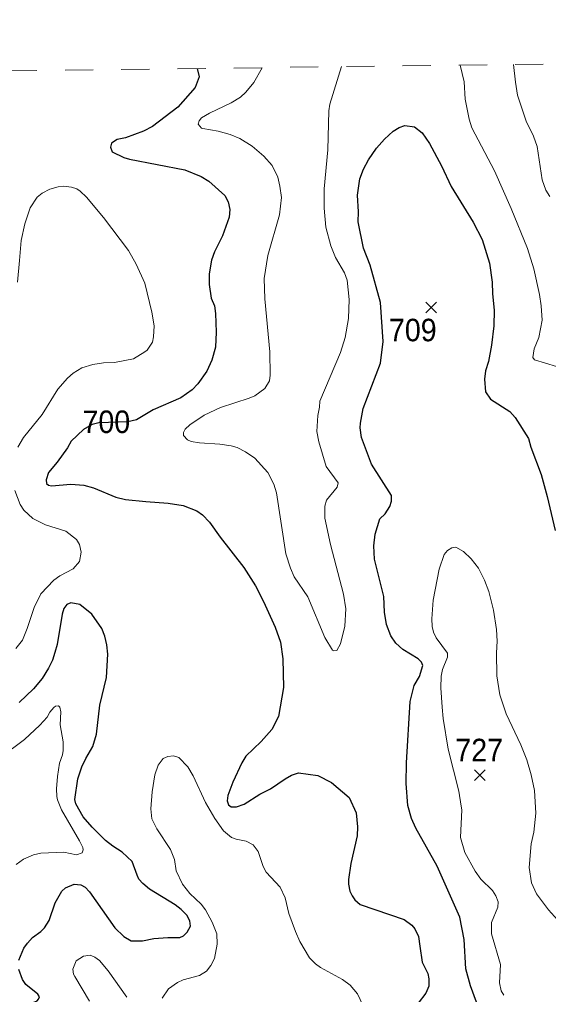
# Model space of a CAD drawing. Extents: x 294.2 to 320.3, y 7482.7 to 7510.7.
# Drawn here: x 305.089 to 306.969, y 7507.28 to 7510.744 of the extents above; entities that cross this region are included whole.
import ezdxf
from ezdxf.enums import TextEntityAlignment as Align

# ---------------------------------------------------------------- set-up
doc = ezdxf.new("R2010")
doc.units = 0
doc.header["$LTSCALE"] = 0.032
doc.linetypes.add('SHORT_DASHED', pattern=[2.7, 1.5, -1.2])
for name, color, linetype, lineweight in [('1', 7, 'Continuous', 25), ('2', 7, 'Continuous', 13), ('21', 7, 'Continuous', 25), ('22', 7, 'SHORT_DASHED', 13)]:
    doc.layers.add(name, color=color, linetype=linetype, lineweight=lineweight)
doc.layers.add('61', color=7, linetype='Continuous')

msp = doc.modelspace()

# ---------------------------------------------------------------- linework, layer by layer
at = {"layer": '1'}
for points in [[(305.7199, 7510.5696), (305.7276, 7510.5405), (305.7131, 7510.5016), (305.6517, 7510.4324), (305.5615, 7510.364), (305.5293, 7510.3467), (305.4656, 7510.3231), (305.4357, 7510.3176), (305.4161, 7510.3042), (305.4121, 7510.2901), (305.4184, 7510.2735), (305.4601, 7510.2539), (305.48, 7510.2476), (305.6764, 7510.2101), (305.7346, 7510.1858), (305.7617, 7510.1693), (305.8191, 7510.1182), (305.8301, 7510.0962), (305.8364, 7510.0686), (305.8341, 7510.0411), (305.8101, 7509.9751), (305.7818, 7509.9184), (305.7716, 7509.8886), (305.7633, 7509.8406), (305.7626, 7509.8029), (305.7704, 7509.7534), (305.7818, 7509.7267), (305.7857, 7509.6991), (305.7881, 7509.6331), (305.7855, 7509.5804), (305.7721, 7509.534), (305.754, 7509.4947), (305.7222, 7509.4491), (305.7025, 7509.4287), (305.6625, 7509.4), (305.5634, 7509.3575), (305.5048, 7509.3221), (305.4742, 7509.315), (305.3708, 7509.3111), (305.3464, 7509.3056), (305.3158, 7509.2875), (305.2719, 7509.2458), (305.2593, 7509.2222), (305.2224, 7509.1711), (305.1914, 7509.1342), (305.1833, 7509.109), (305.1841, 7509.0957), (305.1912, 7509.0894), (305.203, 7509.087), (305.2706, 7509.0933), (305.3177, 7509.0894), (305.3519, 7509.08), (305.4315, 7509.0467), (305.466, 7509.0384), (305.5381, 7509.0313), (305.6171, 7509.0258), (305.6706, 7509.0172), (305.7193, 7508.9983), (305.7393, 7508.9841), (305.7637, 7508.9582), (305.8015, 7508.9047), (305.8861, 7508.7977), (305.927, 7508.7325), (305.9558, 7508.6759), (305.9979, 7508.5847), (306.016, 7508.532), (306.0247, 7508.4731), (306.0275, 7508.3709), (306.0096, 7508.2676), (305.9853, 7508.222), (305.948, 7508.1788), (305.8937, 7508.1269), (305.8788, 7508.1033), (305.847, 7508.0349), (305.8297, 7507.9877), (305.8273, 7507.9681), (305.832, 7507.9547), (305.8407, 7507.9468), (305.86, 7507.9468), (305.8875, 7507.957), (305.9425, 7507.9916), (305.9806, 7508.0105), (306.0332, 7508.0466), (306.0552, 7508.0592), (306.0803, 7508.0679), (306.1495, 7508.0584), (306.1979, 7508.034), (306.2608, 7507.9806), (306.2855, 7507.9255), (306.29, 7507.8758), (306.2885, 7507.8443), (306.266, 7507.7452), (306.2581, 7507.6894), (306.2577, 7507.6721), (306.263, 7507.6477)], [(306.2979, 7510.1775), (306.3119, 7510.212), (306.3292, 7510.2458), (306.3579, 7510.2867), (306.3866, 7510.3186), (306.4167, 7510.347), (306.4387, 7510.3603), (306.4584, 7510.3674), (306.493, 7510.3619), (306.5197, 7510.3407), (306.5457, 7510.3029), (306.5883, 7510.2243), (306.6227, 7510.1504), (306.7014, 7510.0242), (306.7327, 7509.9617), (306.7589, 7509.8787), (306.7685, 7509.811), (306.7704, 7509.7695), (306.7755, 7509.7114), (306.7742, 7509.6552), (306.7665, 7509.5875), (306.7553, 7509.5293), (306.745, 7509.4955), (306.7419, 7509.4664), (306.7448, 7509.4208), (306.7629, 7509.3956), (306.8313, 7509.3508), (306.851, 7509.3304), (306.8977, 7509.2557), (306.9061, 7509.2242), (306.9427, 7509.1278), (306.9644, 7509.0499), (306.9931, 7508.9285)], [(306.3713, 7509.7382), (306.3354, 7509.871), (306.3113, 7509.931), (306.293, 7510.0254), (306.2938, 7510.06), (306.2896, 7510.12), (306.2979, 7510.1775)], [(306.7136, 7507.2533), (306.6921, 7507.3115), (306.6756, 7507.372), (306.669, 7507.4758), (306.654, 7507.5552), (306.5731, 7507.736), (306.4971, 7507.8713), (306.4818, 7507.9058), (306.469, 7507.9517), (306.4633, 7508.0297), (306.4646, 7508.1037), (306.4773, 7508.3208), (306.492, 7508.3783), (306.5105, 7508.4095), (306.5226, 7508.4491), (306.5175, 7508.4612), (306.5054, 7508.4727), (306.4507, 7508.5061), (306.4264, 7508.5289), (306.4083, 7508.5541), (306.3933, 7508.5942), (306.386, 7508.6382), (306.3834, 7508.6937), (306.3503, 7508.8265), (306.3484, 7508.8737), (306.3527, 7508.9151), (306.3692, 7508.9701), (306.3889, 7508.9882), (306.4046, 7509.0134), (306.4113, 7509.0331), (306.4105, 7509.0527), (306.34, 7509.1642), (306.3037, 7509.2594), (306.2992, 7509.2938), (306.3004, 7509.3104), (306.3106, 7509.3615), (306.3713, 7509.523), (306.3809, 7509.6003), (306.3713, 7509.7382)], [(305.2565, 7508.6663), (305.2459, 7508.6514), (305.2404, 7508.6317), (305.2223, 7508.5232), (305.2142, 7508.4949), (305.2063, 7508.4682), (305.1922, 7508.4391), (305.1694, 7508.4029), (305.1383, 7508.3667), (305.088, 7508.318)], [(305.3991, 7508.5224), (305.3921, 7508.5538), (305.3819, 7508.5806), (305.3453, 7508.6309), (305.3029, 7508.6655), (305.2706, 7508.6718), (305.2565, 7508.6663)], [(305.0861, 7507.4026), (305.1039, 7507.4448), (305.1174, 7507.4627), (305.1346, 7507.4824), (305.1646, 7507.5042), (305.1777, 7507.5176), (305.1942, 7507.5435), (305.215, 7507.6057), (305.2387, 7507.6472), (305.2521, 7507.6599), (305.2833, 7507.6725), (305.3069, 7507.6701), (305.3218, 7507.6615), (305.3376, 7507.6457), (305.4277, 7507.5175), (305.4599, 7507.4861), (305.4859, 7507.4711), (305.5256, 7507.4711), (305.5657, 7507.479), (305.616, 7507.4829), (305.6582, 7507.4829), (305.6716, 7507.4884), (305.6842, 7507.5018), (305.696, 7507.523), (305.6936, 7507.5427), (305.6834, 7507.5623), (305.6637, 7507.5828), (305.6417, 7507.5993), (305.5509, 7507.6548), (305.5266, 7507.6746), (305.5129, 7507.6904), (305.5064, 7507.7038), (305.4891, 7507.7533), (305.4537, 7507.7863), (305.4207, 7507.8068), (305.3945, 7507.828), (305.3465, 7507.8744), (305.3146, 7507.9115), (305.2891, 7507.9581), (305.2859, 7507.9735), (305.2964, 7508.0471), (305.3105, 7508.0896), (305.3239, 7508.1187), (305.3491, 7508.1612), (305.3626, 7508.2052), (305.3744, 7508.3077), (305.398, 7508.4059), (305.4023, 7508.4893), (305.3991, 7508.5224)], [(306.263, 7507.6477), (306.2708, 7507.6304), (306.2803, 7507.6163), (306.2999, 7507.6005), (306.456, 7507.5463), (306.4831, 7507.5271), (306.4933, 7507.5137)], [(306.4933, 7507.5137), (306.5067, 7507.4863), (306.5118, 7507.4525), (306.5201, 7507.395), (306.5399, 7507.3554), (306.5437, 7507.3356), (306.5431, 7507.3101), (306.5328, 7507.2852), (306.5061, 7507.2494)], [(305.0821, 7507.2166), (305.0986, 7507.2331), (305.1167, 7507.2441), (305.1517, 7507.2583), (305.1564, 7507.2638), (305.1596, 7507.2716), (305.154, 7507.2811), (305.1116, 7507.3164), (305.099, 7507.3337), (305.0861, 7507.3695)]]:
    msp.add_lwpolyline(points, dxfattribs=at)
at = {"layer": '2'}
for points in [[(306.6554, 7510.5817), (306.6695, 7510.5223), (306.6733, 7510.461), (306.6867, 7510.3895), (306.6963, 7510.3588), (306.7774, 7510.2056), (306.8361, 7510.0728), (306.8943, 7509.9298), (306.9166, 7509.8583), (306.937, 7509.7663), (306.9434, 7509.7267), (306.9466, 7509.6756), (306.9345, 7509.6144), (306.9185, 7509.5735), (306.9134, 7509.5434), (306.9191, 7509.5351), (306.997, 7509.5115)], [(306.9734, 7510.1149), (306.96, 7510.1379), (306.9466, 7510.1737), (306.9281, 7510.2924), (306.9153, 7510.3294), (306.8891, 7510.383), (306.8585, 7510.475), (306.8521, 7510.521), (306.8444, 7510.5841)], [(306.2327, 7510.5762), (306.1919, 7510.4431), (306.1887, 7510.4194), (306.1842, 7510.2809), (306.1721, 7510.1417), (306.1721, 7510.0741), (306.1772, 7510.0064), (306.1951, 7509.94), (306.2117, 7509.8978), (306.2436, 7509.8442), (306.2538, 7509.8174), (306.2609, 7509.7497), (306.2577, 7509.682), (306.2462, 7509.6144), (306.2302, 7509.5607), (306.1563, 7509.3882), (306.1546, 7509.3665), (306.1488, 7509.3376), (306.1459, 7509.2805), (306.1522, 7509.2437), (306.1792, 7509.1559), (306.2213, 7509.0978), (306.2181, 7509.0825), (306.1798, 7509.0359), (306.1741, 7509.0155), (306.1734, 7508.972), (306.1938, 7508.8788), (306.2405, 7508.7026), (306.2487, 7508.6503), (306.2456, 7508.589), (306.2302, 7508.5264), (306.2162, 7508.5028), (306.2059, 7508.5008), (306.2008, 7508.504), (306.1734, 7508.5481), (306.1134, 7508.6924), (306.0655, 7508.7639), (306.0515, 7508.7945), (306.0349, 7508.8456), (306.0017, 7509.0627), (305.9927, 7509.0934), (305.9716, 7509.1342), (305.9256, 7509.1852), (305.8925, 7509.2083), (305.8618, 7509.223), (305.8414, 7509.2293), (305.8006, 7509.2351), (305.729, 7509.2396), (305.6984, 7509.2453), (305.6862, 7509.251), (305.6722, 7509.2657), (305.6722, 7509.2766), (305.6779, 7509.2887), (305.6946, 7509.304), (305.7456, 7509.3379), (305.8037, 7509.3653), (305.9053, 7509.3985), (305.925, 7509.4075), (305.9601, 7509.433), (305.9767, 7509.4605), (305.9793, 7509.4803), (305.978, 7509.5633), (305.9608, 7509.751), (305.9582, 7509.8238), (305.9716, 7509.9055), (306.0132, 7510.0498), (306.0202, 7510.1111), (306.0144, 7510.1519), (306.0068, 7510.1839), (305.9863, 7510.2247), (305.9576, 7510.2579), (305.9155, 7510.2936), (305.8714, 7510.3211), (305.8376, 7510.3352), (305.7954, 7510.3473), (305.7405, 7510.3562), (305.7354, 7510.3582), (305.7239, 7510.3716), (305.7271, 7510.3843), (305.7354, 7510.3939), (305.7635, 7510.4105), (305.8414, 7510.4475), (305.8739, 7510.468), (305.8931, 7510.4852), (305.9219, 7510.5197), (305.9508, 7510.5726)], [(305.0829, 7509.2249), (305.1027, 7509.2594), (305.1697, 7509.3411), (305.2253, 7509.4305), (305.2591, 7509.47), (305.2795, 7509.4873), (305.3108, 7509.5064), (305.3498, 7509.5179), (305.3868, 7509.5243), (305.4264, 7509.5256), (305.4941, 7509.5384), (305.5343, 7509.5632), (305.542, 7509.5696), (305.5611, 7509.5978), (305.5655, 7509.6169), (305.5668, 7509.6552), (305.5586, 7509.7037), (305.5336, 7509.8072), (305.5037, 7509.8749), (305.4762, 7509.9234), (305.3875, 7510.0402), (305.3274, 7510.1124), (305.3044, 7510.134), (305.2923, 7510.1417), (305.2732, 7510.1481), (305.2464, 7510.1513), (305.2259, 7510.1493), (305.1966, 7510.1411)], [(305.1966, 7510.1411), (305.1697, 7510.127), (305.1512, 7510.113), (305.1263, 7510.0753), (305.1078, 7510.0179), (305.095, 7509.9591), (305.0892, 7509.8876)], [(305.0892, 7509.8876), (305.0816, 7509.811)], [(305.0758, 7508.5091), (305.0989, 7508.5391), (305.1161, 7508.58), (305.1403, 7508.6554), (305.1646, 7508.7039), (305.2102, 7508.7516), (305.2323, 7508.7677), (305.2789, 7508.7926), (305.3025, 7508.8188), (305.3083, 7508.852), (305.3019, 7508.8788), (305.291, 7508.8967), (305.2533, 7508.9267), (305.1812, 7508.9484), (305.1365, 7508.9707), (305.104, 7509.0014), (305.0912, 7509.0206), (305.072, 7509.0704)], [(306.8106, 7507.2781), (306.801, 7507.2929), (306.7947, 7507.3222), (306.7978, 7507.3873), (306.7659, 7507.4959), (306.7666, 7507.5367), (306.7889, 7507.5904), (306.7901, 7507.6095), (306.7818, 7507.6311), (306.7704, 7507.6504), (306.7289, 7507.69), (306.7078, 7507.7181), (306.6714, 7507.7845), (306.6567, 7507.8381), (306.6612, 7507.9364), (306.6586, 7507.9492), (306.6504, 7508.0028), (306.6126, 7508.1522), (306.5948, 7508.2608), (306.5909, 7508.3016), (306.5858, 7508.3693), (306.5871, 7508.4115), (306.5916, 7508.4344), (306.6095, 7508.4791), (306.6101, 7508.4932), (306.5699, 7508.5468), (306.5597, 7508.5672), (306.5552, 7508.5877), (306.5539, 7508.6145), (306.559, 7508.6809), (306.5801, 7508.7907), (306.5986, 7508.8431), (306.6095, 7508.8571), (306.6255, 7508.8673), (306.6395, 7508.8692), (306.6663, 7508.8545), (306.6944, 7508.8277), (306.7199, 7508.7945), (306.741, 7508.7524), (306.7569, 7508.7115), (306.7735, 7508.6451), (306.7838, 7508.5775), (306.7863, 7508.5353), (306.7844, 7508.4945), (306.785, 7508.4127), (306.7965, 7508.3451), (306.8182, 7508.2774), (306.8706, 7508.1676), (306.8917, 7508.1139), (306.9076, 7508.0603), (306.9191, 7508.0054), (306.9242, 7507.9249), (306.9166, 7507.8573)], [(305.0222, 7508.1229), (305.1062, 7508.1859), (305.1614, 7508.2371), (305.187, 7508.2652), (305.1967, 7508.2832), (305.2105, 7508.3), (305.2168, 7508.3044), (305.2269, 7508.3056), (305.2323, 7508.3011), (305.2361, 7508.2841), (305.2335, 7508.2381), (305.2438, 7508.1774), (305.2438, 7508.1471), (305.2421, 7508.1321), (305.2306, 7508.102), (305.2238, 7508.0544), (305.2203, 7508.0115), (305.2209, 7507.9832), (305.2243, 7507.972), (305.2375, 7507.9361), (305.3024, 7507.8261), (305.3133, 7507.8027), (305.3145, 7507.7944), (305.311, 7507.7833), (305.2915, 7507.7769), (305.2467, 7507.7858), (305.1647, 7507.7822), (305.1384, 7507.7762), (305.1033, 7507.7608), (305.0765, 7507.7417)], [(305.5592, 7507.9045), (305.5553, 7507.9403), (305.5604, 7508.0003), (305.5701, 7508.0603), (305.5815, 7508.0948), (305.5988, 7508.119), (305.616, 7508.1261)], [(305.616, 7508.1261), (305.6358, 7508.1286), (305.6556, 7508.1222), (305.6875, 7508.089), (305.7054, 7508.0577), (305.7501, 7507.962), (305.7826, 7507.9058), (305.8133, 7507.8623), (305.8428, 7507.8384), (305.8583, 7507.8322), (305.8945, 7507.8256), (305.9192, 7507.8122), (305.9365, 7507.7883), (305.9544, 7507.7347), (305.9652, 7507.7155), (306.015, 7507.6612), (306.0329, 7507.6236), (306.0464, 7507.5687), (306.0693, 7507.5048), (306.0847, 7507.4691), (306.1191, 7507.4109), (306.1402, 7507.3892), (306.1581, 7507.3758), (306.2373, 7507.3337), (306.2634, 7507.3139), (306.2903, 7507.2832), (306.3094, 7507.2431)], [(305.5956, 7507.2679), (305.6186, 7507.3005), (305.6499, 7507.3235), (305.6703, 7507.3331), (305.729, 7507.3484), (305.7539, 7507.363), (305.7692, 7507.3835), (305.7814, 7507.4078), (305.791, 7507.4589), (305.7897, 7507.4965), (305.7737, 7507.5374), (305.7494, 7507.5814), (305.7348, 7507.6019), (305.6945, 7507.6395), (305.6684, 7507.6721), (305.646, 7507.7194), (305.6396, 7507.7602), (305.625, 7507.796), (305.5764, 7507.8688), (305.5592, 7507.9045)], [(306.9166, 7507.8573), (306.9076, 7507.8151), (306.9006, 7507.7321), (306.9083, 7507.6772), (306.9262, 7507.6376), (306.9689, 7507.5808), (307.0118, 7507.5341)], [(305.3377, 7507.2571), (305.2853, 7507.3439), (305.2808, 7507.3529), (305.2782, 7507.3707), (305.2904, 7507.3995), (305.3166, 7507.4161), (305.3402, 7507.4199), (305.3562, 7507.4129), (305.3727, 7507.4007), (305.4034, 7507.3644), (305.4698, 7507.2705)]]:
    msp.add_lwpolyline(points, dxfattribs=at)
at = {"layer": '21'}
for p, q in [((306.5333, 7509.7395), (306.5708, 7509.702)), ((306.5708, 7509.7395), (306.5333, 7509.702)), ((306.7063, 7508.0784), (306.7438, 7508.0409)), ((306.7438, 7508.0784), (306.7063, 7508.0409))]:
    msp.add_line(p, q, dxfattribs=at)
at = {"layer": '22'}
msp.add_lwpolyline([(294.2515, 7510.4214), (307.9016, 7510.5978), (319.9762, 7510.7437)], dxfattribs=at)

# ---------------------------------------------------------------- texts
at = {"layer": '61', "width": 0.95}
for s, p in [('709', (306.4866, 7509.6007)), ('700', (305.3973, 7509.2748)), ('727', (306.7225, 7508.1088))]:
    msp.add_text(s, height=0.08, dxfattribs=at).set_placement(p, align=Align.CENTER)

doc.saveas('drawing.dxf')
